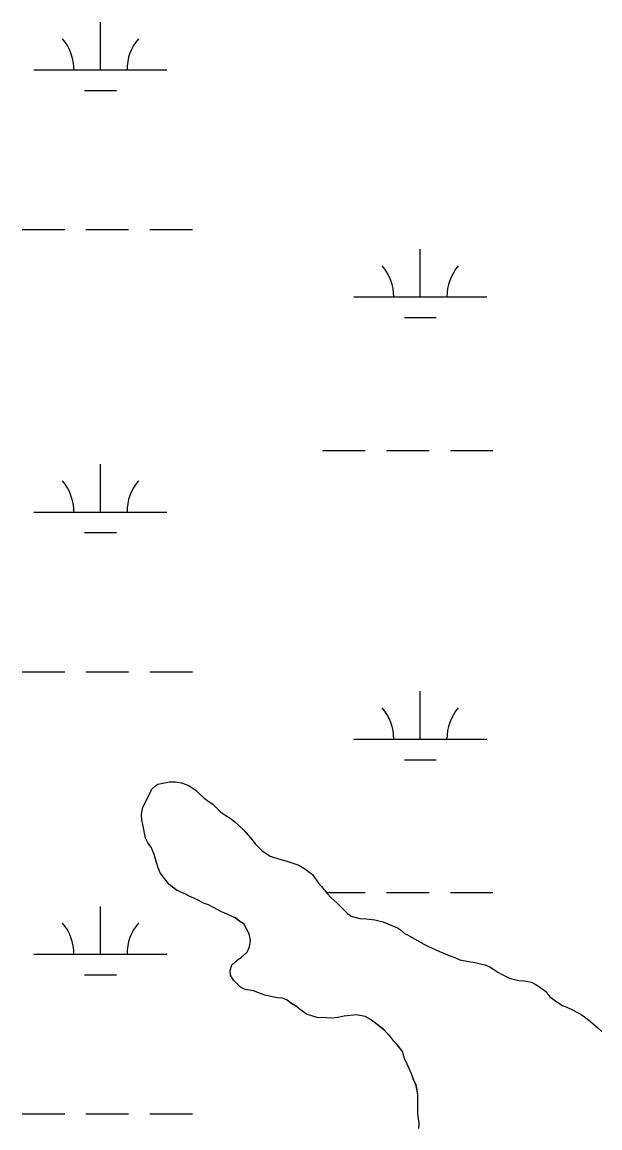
# Model space of a CAD drawing. Extents: x 3161564 to 3199464, y 849354 to 874788.
# Drawn here: x 3189644 to 3190079, y 856709 to 857541 of the extents above; entities that cross this region are included whole.
import ezdxf

# ---------------------------------------------------------------- set-up
doc = ezdxf.new("R2010")
doc.units = 0
for name, color, linetype in [('V-SITE-VEGE', 7, 'Continuous'), ('V-TOPO-SHOR', 7, 'Continuous'), ('V-WETL-SWMP', 7, 'Continuous')]:
    doc.layers.add(name, color=color, linetype=linetype)

msp = doc.modelspace()

# ---------------------------------------------------------------- linework, layer by layer
at = {"layer": 'V-SITE-VEGE'}
msp.add_lwpolyline([(3189942.48, 856708.32), (3189942.75, 856711.98), (3189941.89, 856719.3), (3189941.87, 856730.29), (3189941.86, 856733.95), (3189940.72, 856740.43), (3189938.46, 856745.78), (3189937.04, 856749.44), (3189935.34, 856753.38), (3189933.93, 856756.76), (3189931.95, 856760.98), (3189930.25, 856766.33), (3189926.58, 856771.11), (3189923.75, 856773.92), (3189921.49, 856777.02), (3189916.41, 856782.64), (3189909.08, 856788.26), (3189906.26, 856790.23), (3189902.3, 856792.47), (3189895.82, 856793.87), (3189886.53, 856792.73), (3189881.74, 856791.87), (3189877.24, 856791.3), (3189869.91, 856791.85), (3189866.81, 856791.56), (3189862.86, 856792.68), (3189858.07, 856794.36), (3189853.56, 856797.45), (3189851.02, 856799.7), (3189846.5, 856802.51), (3189843.68, 856804.76), (3189840.02, 856806.44), (3189836.07, 856806.71), (3189830.15, 856807.83), (3189826.77, 856808.67), (3189818.31, 856811.75), (3189812.11, 856812.86), (3189808.45, 856814.55), (3189803.36, 856819.89), (3189801.1, 856823.55), (3189800.82, 856826.93), (3189801.93, 856831.44), (3189802.5, 856832), (3189806.15, 856834.83), (3189809.25, 856837.09), (3189813.46, 856841.04), (3189815.43, 856844.99), (3189815.98, 856850.06), (3189815.13, 856854.85), (3189811.17, 856862.16), (3189808.07, 856864.13), (3189804.68, 856866.66), (3189801.86, 856868.06), (3189796.22, 856870.59), (3189794.81, 856871.15), (3189788.33, 856874.52), (3189784.38, 856876.48), (3189780.71, 856877.88), (3189776.76, 856880.13), (3189768.87, 856883.49), (3189767.74, 856884.34), (3189762.66, 856886.58), (3189759.84, 856887.98), (3189756.18, 856890.79), (3189755.05, 856891.92), (3189748.27, 856900.64), (3189746.57, 856904.3), (3189745.15, 856909.08), (3189743.73, 856914.43), (3189741.47, 856920.06), (3189738.93, 856923.16), (3189737.23, 856926.82), (3189735.24, 856936.95), (3189734.39, 856940.61), (3189734.1, 856944.28), (3189734.93, 856949.07), (3189735.49, 856950.48), (3189738.3, 856956.4), (3189741.39, 856962.6), (3189741.66, 856963.45), (3189743.63, 856965.42), (3189746.45, 856967.4), (3189755.18, 856969.11), (3189759.68, 856969.12), (3189764.19, 856968.28), (3189769.83, 856966.32), (3189775.19, 856962.67), (3189781.12, 856956.76), (3189783.94, 856954.8), (3189787.89, 856951.99), (3189793.82, 856946.37), (3189797.49, 856943.84), (3189801.43, 856941.31), (3189804.26, 856939.06), (3189810.75, 856932.88), (3189816.4, 856926.69), (3189819.78, 856922.19), (3189824.58, 856917.41), (3189830.79, 856913.2), (3189836.99, 856911.24), (3189842.63, 856909.56), (3189846.29, 856908.44), (3189852.5, 856906.47), (3189857.29, 856903.39), (3189859.83, 856901.42), (3189862.65, 856899.45), (3189867.17, 856892.98), (3189869.43, 856890.45), (3189873.67, 856885.11), (3189876.49, 856882.01), (3189881.01, 856878.08), (3189886.37, 856872.45), (3189888.91, 856869.92), (3189891.73, 856867.96), (3189898.21, 856866.28), (3189903.29, 856866.01), (3189909.49, 856865.17), (3189912.59, 856864.62), (3189915.69, 856863.78), (3189919.35, 856862.38), (3189926.68, 856859.29), (3189929.51, 856857.33), (3189931.76, 856855.08), (3189934.58, 856853.67), (3189942.76, 856848.9), (3189946.43, 856846.93), (3189949.81, 856845.25), (3189957.71, 856841.6), (3189965.32, 856838.52), (3189969.55, 856836.84), (3189973.5, 856835.16), (3189979.98, 856834.04), (3189983.65, 856833.49), (3189989, 856832.09), (3189992.1, 856831.53), (3189995.48, 856830.13), (3189998.87, 856827.88), (3190001.97, 856825.92), (3190004.79, 856824.51), (3190011.28, 856821.14), (3190014.66, 856820.31), (3190017.76, 856819.75), (3190021.7, 856819.48), (3190027.34, 856818.36), (3190030.16, 856816.96), (3190033.26, 856814.99), (3190038.06, 856811.34), (3190041.17, 856807.4), (3190044.55, 856804.87), (3190047.94, 856802.62), (3190050.48, 856800.94), (3190053.86, 856799.54), (3190058.66, 856797.29), (3190065.42, 856793.64), (3190067.96, 856791.67), (3190071.91, 856788.58), (3190077.28, 856784.09), (3190080.1, 856781.27)], dxfattribs=at)
at = {"layer": 'V-TOPO-SHOR'}
for points in [[(3189830.15, 856807.83), (3189826.77, 856808.67), (3189818.31, 856811.75), (3189812.11, 856812.86), (3189808.45, 856814.55), (3189803.36, 856819.89), (3189801.1, 856823.55), (3189800.82, 856826.93), (3189801.93, 856831.44), (3189802.5, 856832), (3189806.15, 856834.83), (3189809.25, 856837.09), (3189813.46, 856841.04), (3189815.43, 856844.99), (3189815.98, 856850.06), (3189815.13, 856854.85), (3189811.17, 856862.16), (3189808.07, 856864.13), (3189804.68, 856866.66), (3189801.86, 856868.06), (3189796.22, 856870.59), (3189794.81, 856871.15), (3189788.33, 856874.52), (3189784.38, 856876.48), (3189780.71, 856877.88), (3189776.76, 856880.13), (3189768.87, 856883.49), (3189767.74, 856884.34), (3189762.66, 856886.58), (3189759.84, 856887.98), (3189756.18, 856890.79), (3189755.05, 856891.92), (3189748.27, 856900.64), (3189746.57, 856904.3), (3189745.15, 856909.08), (3189743.73, 856914.43), (3189741.47, 856920.06), (3189738.93, 856923.16), (3189737.23, 856926.82), (3189735.24, 856936.95), (3189734.39, 856940.61), (3189734.1, 856944.28), (3189734.93, 856949.07), (3189735.49, 856950.48), (3189738.3, 856956.4), (3189741.39, 856962.6), (3189741.66, 856963.45), (3189743.63, 856965.42), (3189746.45, 856967.4), (3189755.18, 856969.11), (3189759.68, 856969.12), (3189764.19, 856968.28), (3189769.83, 856966.32), (3189775.19, 856962.67), (3189778.58, 856959.3), (3189781.12, 856956.76), (3189783.94, 856954.8), (3189787.89, 856951.99), (3189793.82, 856946.37), (3189797.49, 856943.84), (3189801.43, 856941.31), (3189804.26, 856939.06), (3189810.75, 856932.88), (3189816.4, 856926.69), (3189819.78, 856922.19), (3189824.58, 856917.41), (3189830.79, 856913.2), (3189836.99, 856911.24), (3189842.63, 856909.56), (3189846.29, 856908.44), (3189852.5, 856906.48), (3189857.29, 856903.39), (3189859.83, 856901.42), (3189862.65, 856899.45), (3189867.17, 856892.98), (3189869.43, 856890.45), (3189873.67, 856885.11), (3189876.49, 856882.01), (3189881.01, 856878.08), (3189886.37, 856872.45), (3189888.91, 856869.92), (3189891.73, 856867.96), (3189898.21, 856866.28), (3189903.29, 856866.01), (3189909.49, 856865.17), (3189912.59, 856864.62), (3189915.69, 856863.78), (3189919.35, 856862.38), (3189926.68, 856859.29), (3189929.51, 856857.33), (3189931.76, 856855.08), (3189934.58, 856853.67), (3189942.76, 856848.9), (3189946.43, 856846.93), (3189949.81, 856845.25), (3189957.71, 856841.6), (3189965.32, 856838.52), (3189969.55, 856836.84), (3189973.5, 856835.16), (3189979.98, 856834.04), (3189983.65, 856833.49)], [(3189983.65, 856833.49), (3189989, 856832.09), (3189992.1, 856831.53), (3189995.48, 856830.13), (3189998.87, 856827.88), (3190001.97, 856825.92), (3190004.79, 856824.51), (3190011.28, 856821.14), (3190014.66, 856820.31), (3190017.76, 856819.75), (3190021.71, 856819.48), (3190027.34, 856818.36), (3190030.16, 856816.96), (3190033.26, 856814.99), (3190038.06, 856811.34), (3190041.17, 856807.4), (3190044.55, 856804.87), (3190047.94, 856802.62), (3190050.48, 856800.94), (3190053.86, 856799.54), (3190058.66, 856797.29), (3190065.42, 856793.64), (3190067.96, 856791.67), (3190071.91, 856788.58), (3190077.28, 856784.09), (3190080.1, 856781.27)], [(3189942.48, 856708.32), (3189942.75, 856711.98), (3189941.89, 856719.3), (3189941.89, 856722.4), (3189941.88, 856725.5), (3189941.87, 856730.29), (3189941.86, 856733.95), (3189940.72, 856740.43), (3189938.46, 856745.78), (3189937.04, 856749.44), (3189935.35, 856753.38), (3189933.93, 856756.76), (3189931.95, 856760.98), (3189930.25, 856766.33), (3189926.58, 856771.11), (3189923.75, 856773.92), (3189921.49, 856777.02), (3189916.41, 856782.64), (3189909.08, 856788.26), (3189906.26, 856790.23), (3189902.3, 856792.47), (3189895.82, 856793.87), (3189886.53, 856792.73), (3189881.74, 856791.87), (3189877.24, 856791.3), (3189873.57, 856791.57), (3189869.91, 856791.85), (3189866.81, 856791.56), (3189862.86, 856792.68), (3189858.07, 856794.36), (3189853.56, 856797.45), (3189851.02, 856799.7), (3189846.5, 856802.51), (3189843.68, 856804.76), (3189840.02, 856806.44), (3189836.07, 856806.71), (3189830.15, 856807.83)]]:
    msp.add_lwpolyline(points, dxfattribs=at)
at = {"layer": 'V-WETL-SWMP'}
for p, q in [((3189703.24, 857504.7), (3189703.24, 857540.7)), ((3189653.24, 857504.7), (3189753.24, 857504.7)), ((3189691.24, 857489.27), (3189715.24, 857489.27)), ((3189644.4, 857384.63), (3189676.4, 857384.63)), ((3189692.4, 857384.63), (3189724.4, 857384.63)), ((3189740.4, 857384.63), (3189772.4, 857384.63)), ((3189943.71, 857333.89), (3189943.71, 857369.89)), ((3189893.71, 857333.89), (3189993.71, 857333.89)), ((3189931.71, 857318.46), (3189955.71, 857318.46)), ((3189870.31, 857218.46), (3189902.31, 857218.46)), ((3189918.31, 857218.46), (3189950.31, 857218.46)), ((3189966.31, 857218.46), (3189998.31, 857218.46)), ((3189703.24, 857172.03), (3189703.24, 857208.03)), ((3189653.24, 857172.03), (3189753.24, 857172.03)), ((3189691.24, 857156.6), (3189715.24, 857156.6)), ((3189644.4, 857051.96), (3189676.4, 857051.96)), ((3189692.4, 857051.96), (3189724.4, 857051.96)), ((3189740.4, 857051.96), (3189772.4, 857051.96)), ((3189943.71, 857001.21), (3189943.71, 857037.21)), ((3189893.71, 857001.21), (3189993.71, 857001.21)), ((3189931.71, 856985.78), (3189955.71, 856985.78)), ((3189746.45, 856967.39), (3189755.18, 856969.1)), ((3189755.18, 856969.1), (3189759.69, 856969.11)), ((3189759.69, 856969.11), (3189764.2, 856968.27)), ((3189738.3, 856956.39), (3189741.39, 856962.59)), ((3189741.39, 856962.59), (3189741.67, 856963.44)), ((3189741.67, 856963.44), (3189743.64, 856965.42)), ((3189743.64, 856965.42), (3189746.45, 856967.39)), ((3189764.2, 856968.27), (3189769.83, 856966.31)), ((3189769.83, 856966.31), (3189775.2, 856962.66)), ((3189775.2, 856962.66), (3189781.12, 856956.76)), ((3189735.5, 856950.47), (3189738.3, 856956.39)), ((3189781.12, 856956.76), (3189783.94, 856954.79)), ((3189783.94, 856954.79), (3189787.89, 856951.98)), ((3189734.1, 856944.27), (3189734.93, 856949.06)), ((3189734.39, 856940.61), (3189734.1, 856944.27)), ((3189734.93, 856949.06), (3189735.5, 856950.47)), ((3189787.89, 856951.98), (3189793.82, 856946.36)), ((3189793.82, 856946.36), (3189797.49, 856943.83)), ((3189797.49, 856943.83), (3189801.44, 856941.3)), ((3189735.24, 856936.94), (3189734.39, 856940.61)), ((3189737.23, 856926.81), (3189735.24, 856936.94)), ((3189801.44, 856941.3), (3189804.26, 856939.05)), ((3189804.26, 856939.05), (3189810.75, 856932.87)), ((3189810.75, 856932.87), (3189816.4, 856926.68)), ((3189738.93, 856923.15), (3189737.23, 856926.81)), ((3189741.47, 856920.05), (3189738.93, 856923.15)), ((3189743.74, 856914.42), (3189741.47, 856920.05)), ((3189816.4, 856926.68), (3189819.79, 856922.18)), ((3189819.79, 856922.18), (3189824.59, 856917.4)), ((3189745.16, 856909.07), (3189743.74, 856914.42)), ((3189824.59, 856917.4), (3189830.79, 856913.19)), ((3189830.79, 856913.19), (3189837, 856911.23)), ((3189837, 856911.23), (3189842.63, 856909.55)), ((3189746.57, 856904.29), (3189745.16, 856909.07)), ((3189748.27, 856900.63), (3189746.57, 856904.29)), ((3189842.63, 856909.55), (3189846.3, 856908.43)), ((3189846.3, 856908.43), (3189852.5, 856906.47)), ((3189852.5, 856906.47), (3189857.29, 856903.38)), ((3189857.29, 856903.38), (3189859.83, 856901.41)), ((3189755.05, 856891.91), (3189748.27, 856900.63)), ((3189859.83, 856901.41), (3189862.66, 856899.45)), ((3189862.66, 856899.45), (3189867.18, 856892.97)), ((3189756.18, 856890.78), (3189755.05, 856891.91)), ((3189759.85, 856887.97), (3189756.18, 856890.78)), ((3189762.67, 856886.57), (3189759.85, 856887.97)), ((3189767.74, 856884.33), (3189762.67, 856886.57)), ((3189867.18, 856892.97), (3189869.43, 856890.44)), ((3189869.43, 856890.44), (3189873.67, 856885.1)), ((3189873.13, 856885.78), (3189902.31, 856885.78)), ((3189918.31, 856885.78), (3189950.31, 856885.78)), ((3189966.31, 856885.78), (3189998.31, 856885.78)), ((3189768.87, 856883.48), (3189767.74, 856884.33)), ((3189776.77, 856880.12), (3189768.87, 856883.48)), ((3189780.72, 856877.87), (3189776.77, 856880.12)), ((3189784.38, 856876.47), (3189780.72, 856877.87)), ((3189873.67, 856885.1), (3189876.49, 856882.01)), ((3189876.49, 856882.01), (3189881.01, 856878.07)), ((3189881.01, 856878.07), (3189886.37, 856872.45)), ((3189703.24, 856839.35), (3189703.24, 856875.35)), ((3189788.33, 856874.51), (3189784.38, 856876.47)), ((3189794.81, 856871.14), (3189788.33, 856874.51)), ((3189796.22, 856870.58), (3189794.81, 856871.14)), ((3189801.86, 856868.05), (3189796.22, 856870.58)), ((3189886.37, 856872.45), (3189888.91, 856869.92)), ((3189888.91, 856869.92), (3189891.74, 856867.95)), ((3189804.68, 856866.65), (3189801.86, 856868.05)), ((3189808.07, 856864.12), (3189804.68, 856866.65)), ((3189811.17, 856862.16), (3189808.07, 856864.12)), ((3189815.13, 856854.84), (3189811.17, 856862.16)), ((3189891.74, 856867.95), (3189898.22, 856866.27)), ((3189898.22, 856866.27), (3189903.29, 856866)), ((3189903.29, 856866), (3189909.49, 856865.17)), ((3189909.49, 856865.17), (3189912.59, 856864.61)), ((3189912.59, 856864.61), (3189915.69, 856863.77)), ((3189915.69, 856863.77), (3189919.36, 856862.37)), ((3189919.36, 856862.37), (3189926.69, 856859.28)), ((3189815.99, 856850.05), (3189815.13, 856854.84)), ((3189926.69, 856859.28), (3189929.51, 856857.32)), ((3189929.51, 856857.32), (3189931.77, 856855.07)), ((3189931.77, 856855.07), (3189934.59, 856853.67)), ((3189934.59, 856853.67), (3189942.77, 856848.89)), ((3189813.47, 856841.03), (3189815.43, 856844.98)), ((3189815.43, 856844.98), (3189815.99, 856850.05)), ((3189942.77, 856848.89), (3189946.43, 856846.93)), ((3189946.43, 856846.93), (3189949.82, 856845.24)), ((3189949.82, 856845.24), (3189957.71, 856841.6)), ((3189653.24, 856839.35), (3189753.24, 856839.35)), ((3189806.16, 856834.82), (3189809.25, 856837.08)), ((3189809.25, 856837.08), (3189813.47, 856841.03)), ((3189957.71, 856841.6), (3189965.32, 856838.51)), ((3189965.32, 856838.51), (3189969.55, 856836.83)), ((3189969.55, 856836.83), (3189973.5, 856835.15)), ((3189800.82, 856826.92), (3189801.94, 856831.43)), ((3189801.94, 856831.43), (3189802.5, 856831.99)), ((3189802.5, 856831.99), (3189806.16, 856834.82)), ((3189973.5, 856835.15), (3189979.98, 856834.03)), ((3189979.98, 856834.03), (3189983.65, 856833.48)), ((3189983.65, 856833.48), (3189989, 856832.08)), ((3189989, 856832.08), (3189992.1, 856831.52)), ((3189992.1, 856831.52), (3189995.49, 856830.12)), ((3189995.49, 856830.12), (3189998.87, 856827.87)), ((3189998.87, 856827.87), (3190001.97, 856825.91)), ((3189691.24, 856823.92), (3189715.24, 856823.92)), ((3189801.11, 856823.54), (3189800.82, 856826.92)), ((3189803.37, 856819.88), (3189801.11, 856823.54)), ((3189808.45, 856814.54), (3189803.37, 856819.88)), ((3190001.97, 856825.91), (3190004.79, 856824.5)), ((3190004.79, 856824.5), (3190011.28, 856821.14)), ((3190011.28, 856821.14), (3190014.66, 856820.3)), ((3190014.66, 856820.3), (3190017.76, 856819.74)), ((3190017.76, 856819.74), (3190021.71, 856819.47)), ((3190021.71, 856819.47), (3190027.34, 856818.35)), ((3189812.12, 856812.86), (3189808.45, 856814.54)), ((3189818.32, 856811.74), (3189812.12, 856812.86)), ((3189826.77, 856808.66), (3189818.32, 856811.74)), ((3190027.34, 856818.35), (3190030.16, 856816.95)), ((3190030.16, 856816.95), (3190033.27, 856814.98)), ((3190033.27, 856814.98), (3190038.06, 856811.33)), ((3190038.06, 856811.33), (3190041.17, 856807.39)), ((3189830.16, 856807.82), (3189826.77, 856808.66)), ((3189836.07, 856806.7), (3189830.16, 856807.82)), ((3189840.02, 856806.43), (3189836.07, 856806.7)), ((3189843.68, 856804.75), (3189840.02, 856806.43)), ((3189846.51, 856802.5), (3189843.68, 856804.75)), ((3189851.02, 856799.69), (3189846.51, 856802.5)), ((3190041.17, 856807.39), (3190044.56, 856804.86)), ((3190044.56, 856804.86), (3190050.48, 856800.93)), ((3189853.56, 856797.44), (3189851.02, 856799.69)), ((3189858.07, 856794.35), (3189853.56, 856797.44)), ((3189862.87, 856792.67), (3189858.07, 856794.35)), ((3190050.48, 856800.93), (3190053.86, 856799.53)), ((3190053.86, 856799.53), (3190058.66, 856797.28)), ((3190058.66, 856797.28), (3190065.43, 856793.63)), ((3189866.81, 856791.55), (3189862.87, 856792.67)), ((3189869.91, 856791.84), (3189866.81, 856791.55)), ((3189877.24, 856791.29), (3189869.91, 856791.84)), ((3189881.74, 856791.86), (3189877.24, 856791.29)), ((3189886.53, 856792.72), (3189881.74, 856791.86)), ((3189895.83, 856793.86), (3189886.53, 856792.72)), ((3189902.31, 856792.47), (3189895.83, 856793.86)), ((3189906.26, 856790.22), (3189902.31, 856792.47)), ((3189909.08, 856788.25), (3189906.26, 856790.22)), ((3189916.41, 856782.63), (3189909.08, 856788.25)), ((3190065.43, 856793.63), (3190067.97, 856791.67)), ((3190067.97, 856791.67), (3190071.92, 856788.58)), ((3190071.92, 856788.58), (3190077.28, 856784.08)), ((3189921.5, 856777.01), (3189916.41, 856782.63)), ((3190077.28, 856784.08), (3190080.1, 856781.27)), ((3189923.76, 856773.92), (3189921.5, 856777.01)), ((3189926.58, 856771.1), (3189923.76, 856773.92)), ((3189930.25, 856766.32), (3189926.58, 856771.1)), ((3189931.95, 856760.97), (3189930.25, 856766.32)), ((3189933.93, 856756.75), (3189931.95, 856760.97)), ((3189935.35, 856753.37), (3189933.93, 856756.75)), ((3189937.05, 856749.43), (3189935.35, 856753.37)), ((3189938.46, 856745.77), (3189937.05, 856749.43)), ((3189940.73, 856740.42), (3189938.46, 856745.77)), ((3189941.87, 856733.95), (3189940.73, 856740.42)), ((3189941.9, 856719.3), (3189941.87, 856733.95)), ((3189644.4, 856719.28), (3189676.4, 856719.28)), ((3189692.4, 856719.28), (3189724.4, 856719.28)), ((3189740.4, 856719.28), (3189772.4, 856719.28)), ((3189942.75, 856711.97), (3189941.9, 856719.3)), ((3189942.48, 856708.31), (3189942.75, 856711.97))]:
    msp.add_line(p, q, dxfattribs=at)
for centre, start, end in [((3189648, 857505.18), 359.22818, 40.77184), ((3189758.49, 857505.18), 139.22818, 180.77183), ((3189888.47, 857334.36), 359.22818, 40.77184), ((3189998.96, 857334.36), 139.22818, 180.77183), ((3189648, 857172.5), 359.22818, 40.77184), ((3189758.49, 857172.5), 139.22818, 180.77183), ((3189888.47, 857001.69), 359.22818, 40.77184), ((3189998.96, 857001.69), 139.22818, 180.77183), ((3189648, 856839.83), 359.22818, 40.77184), ((3189758.48, 856839.83), 139.22818, 180.77183)]:
    msp.add_arc(centre, 35.25, start, end, dxfattribs=at)

doc.saveas('drawing.dxf')
